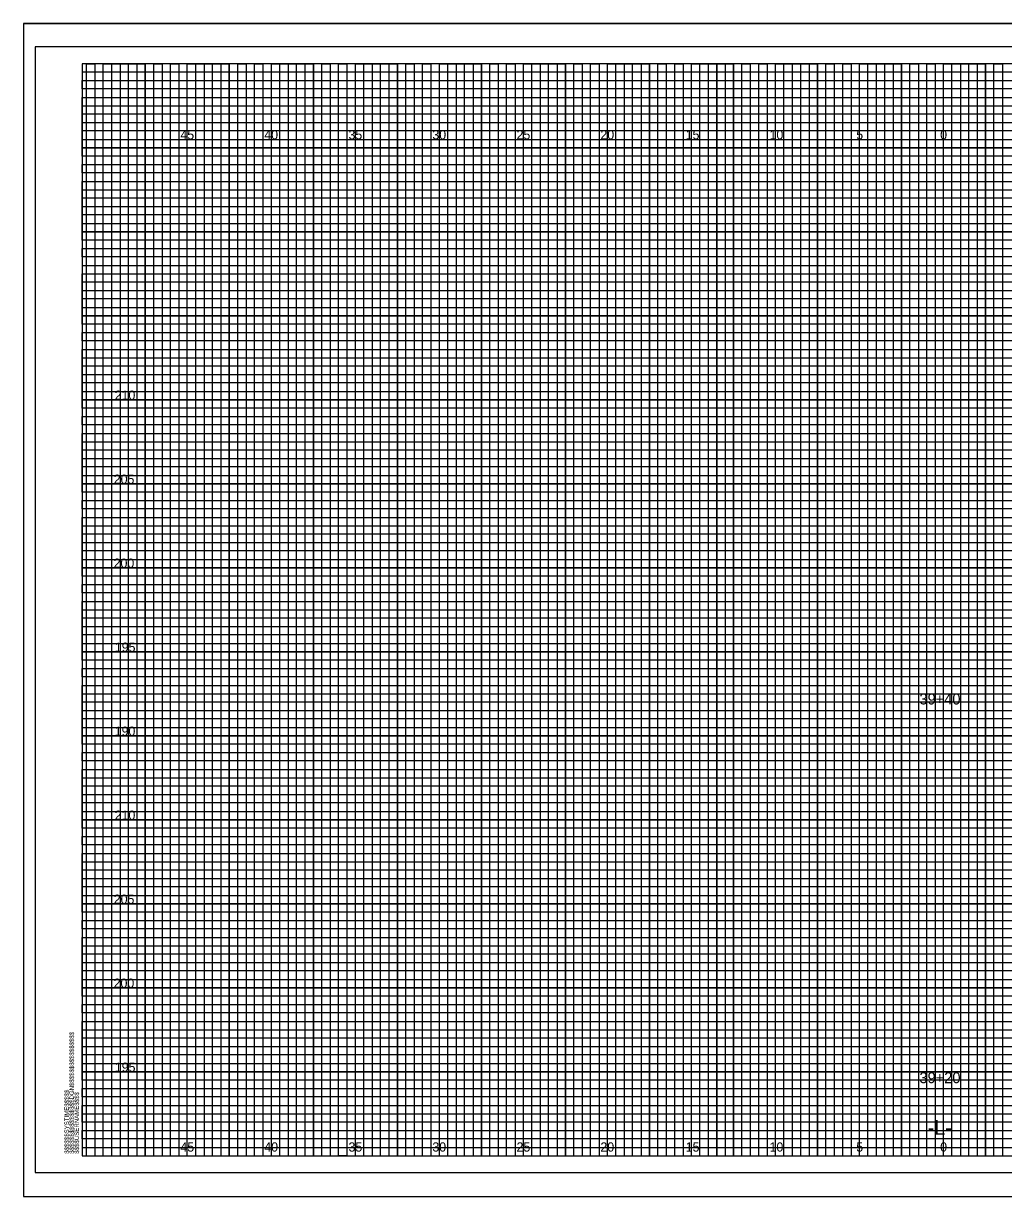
# Model space of a CAD drawing. Extents: x -4 to 103, y -2 to 6583.
# Drawn here: x -3.5 to 54.8, y 2901.4 to 2971.2 of the extents above; entities that cross this region are included whole.
import ezdxf

# ---------------------------------------------------------------- set-up
doc = ezdxf.new("R2010")
doc.units = 0
for name, color, linetype in [('Prop XS Alignment Label', 7, 'Continuous'), ('Prop XS Elevation Labels', 7, 'Continuous'), ('Prop XS Offset Labels', 7, 'Continuous'), ('Prop XS Station Labels', 7, 'Continuous'), ('Sheet Cross Section CELL', 7, 'Continuous'), ('Sheet Cross Section Grid Major CELL', 7, 'Continuous'), ('Sheet Cross Section Grid Middle CELL', 7, 'Continuous'), ('Sheet Cutting Line CELL', 7, 'Continuous'), ('Sheet DOT Grid CELL', 7, 'Continuous'), ('Sheet Plot Border Inside CELL', 7, 'Continuous'), ('Sheet Plot Border Outside CELL', 7, 'Continuous')]:
    doc.layers.add(name, color=color, linetype=linetype)

msp = doc.modelspace()

# ---------------------------------------------------------------- linework, layer by layer
at = {"layer": 'Sheet Cross Section CELL'}
msp.add_lwpolyline([(102.5, 2968.825), (0, 2968.825), (0, 2903.825), (102.5, 2903.825)], close=True, dxfattribs=at)
at = {"layer": 'Sheet Cross Section Grid Major CELL'}
for points in [[(1.25, 2903.825), (1.25, 2968.825), (3.75, 2968.825), (3.75, 2903.825), (6.25, 2903.825), (6.25, 2968.825), (8.75, 2968.825), (8.75, 2903.825), (11.25, 2903.825), (11.25, 2968.825), (13.75, 2968.825), (13.75, 2903.825), (16.25, 2903.825), (16.25, 2968.825), (18.75, 2968.825), (18.75, 2903.825), (21.25, 2903.825), (21.25, 2968.825), (23.75, 2968.825), (23.75, 2903.825), (26.25, 2903.825), (26.25, 2968.825), (28.75, 2968.825), (28.75, 2903.825), (31.25, 2903.825), (31.25, 2968.825), (33.75, 2968.825), (33.75, 2903.825), (36.25, 2903.825), (36.25, 2968.825), (38.75, 2968.825), (38.75, 2903.825), (41.25, 2903.825), (41.25, 2968.825), (43.75, 2968.825), (43.75, 2903.825), (46.25, 2903.825), (46.25, 2968.825), (48.75, 2968.825), (48.75, 2903.825), (51.25, 2903.825), (51.25, 2968.825), (53.75, 2968.825), (53.75, 2903.825)], [(102.5, 2963.825), (0, 2963.825), (0, 2966.325), (74.25, 2966.325)], [(102.5, 2958.825), (0, 2958.825), (0, 2961.325), (102.5, 2961.325)], [(102.5, 2953.825), (0, 2953.825), (0, 2956.325), (102.5, 2956.325)], [(102.5, 2948.825), (0, 2948.825), (0, 2951.325), (102.5, 2951.325)], [(102.5, 2943.825), (0, 2943.825), (0, 2946.325), (102.5, 2946.325)], [(102.5, 2938.825), (0, 2938.825), (0, 2941.325), (102.5, 2941.325)], [(102.5, 2933.825), (0, 2933.825), (0, 2936.325), (102.5, 2936.325)], [(102.5, 2928.825), (0, 2928.825), (0, 2931.325), (102.5, 2931.325)], [(102.5, 2923.825), (0, 2923.825), (0, 2926.325), (102.5, 2926.325)], [(102.5, 2918.825), (0, 2918.825), (0, 2921.325), (102.5, 2921.325)], [(102.5, 2913.825), (0, 2913.825), (0, 2916.325), (102.5, 2916.325)], [(102.5, 2908.825), (0, 2908.825), (0, 2911.325), (102.5, 2911.325)], [(0, 2906.325), (102.5, 2906.325)]]:
    msp.add_lwpolyline(points, dxfattribs=at)
at = {"layer": 'Sheet Cross Section Grid Middle CELL'}
for points in [[(0, 2965.825), (0, 2966.825), (74.25, 2966.825), (74.25, 2967.325), (0, 2967.325), (0, 2967.825), (74.25, 2967.825), (74.25, 2968.325), (0, 2968.325)], [(0.25, 2903.825), (0.25, 2968.825), (0.75, 2968.825), (0.75, 2903.825), (1.75, 2903.825), (1.75, 2968.825), (2.25, 2968.825), (2.25, 2903.825), (2.75, 2903.825), (2.75, 2968.825), (3.25, 2968.825), (3.25, 2903.825), (4.25, 2903.825), (4.25, 2968.825), (4.75, 2968.825), (4.75, 2903.825), (5.25, 2903.825), (5.25, 2968.825), (5.75, 2968.825), (5.75, 2903.825), (6.75, 2903.825), (6.75, 2968.825), (7.25, 2968.825), (7.25, 2903.825), (7.75, 2903.825), (7.75, 2968.825), (8.25, 2968.825), (8.25, 2903.825), (9.25, 2903.825), (9.25, 2968.825), (9.75, 2968.825), (9.75, 2903.825), (10.25, 2903.825), (10.25, 2968.825), (10.75, 2968.825), (10.75, 2903.825), (11.75, 2903.825), (11.75, 2968.825), (12.25, 2968.825), (12.25, 2903.825), (12.75, 2903.825), (12.75, 2968.825), (13.25, 2968.825), (13.25, 2903.825), (14.25, 2903.825), (14.25, 2968.825), (14.75, 2968.825), (14.75, 2903.825), (15.75, 2903.825), (15.25, 2903.825), (15.25, 2968.825), (15.75, 2968.825), (15.75, 2903.825), (16.75, 2903.825), (16.75, 2968.825), (17.25, 2968.825), (17.25, 2903.825), (17.75, 2903.825), (17.75, 2968.825), (18.25, 2968.825), (18.25, 2903.825), (19.25, 2903.825), (19.25, 2968.825), (19.75, 2968.825), (19.75, 2903.825), (20.25, 2903.825), (20.25, 2968.825), (20.75, 2968.825), (20.75, 2903.825), (21.75, 2903.825), (21.75, 2968.825), (22.25, 2968.825), (22.25, 2903.825), (22.75, 2903.825), (22.75, 2968.825), (23.25, 2968.825), (23.25, 2903.825), (24.25, 2903.825), (24.25, 2968.825), (24.75, 2968.825), (24.75, 2903.825), (25.25, 2903.825), (25.25, 2968.825), (25.75, 2968.825), (25.75, 2903.825), (26.75, 2903.825), (26.75, 2968.825), (27.25, 2968.825), (27.25, 2903.825), (27.75, 2903.825), (27.75, 2968.825), (28.25, 2968.825), (28.25, 2903.825), (29.25, 2903.825), (29.25, 2968.825), (29.75, 2968.825), (29.75, 2903.825), (30.25, 2903.825), (30.25, 2968.825), (30.75, 2968.825), (30.75, 2903.825)], [(30.75, 2903.825), (31.75, 2903.825), (31.75, 2968.825), (32.25, 2968.825), (32.25, 2903.825), (32.75, 2903.825), (32.75, 2968.825), (33.25, 2968.825), (33.25, 2903.825), (34.25, 2903.825), (34.25, 2968.825), (34.75, 2968.825), (34.75, 2903.825), (35.25, 2903.825), (35.25, 2968.825), (35.75, 2968.825), (35.75, 2903.825), (36.75, 2903.825), (36.75, 2968.825), (37.25, 2968.825), (37.25, 2903.825), (37.75, 2903.825), (37.75, 2968.825), (37.75, 2903.825)], [(38.25, 2968.825), (38.25, 2903.825), (39.25, 2903.825), (39.25, 2968.825), (39.75, 2968.825), (39.75, 2903.825), (40.25, 2903.825), (40.25, 2968.825), (40.75, 2968.825), (40.75, 2903.825), (41.75, 2903.825), (41.75, 2968.825), (42.25, 2968.825), (42.25, 2903.825), (42.75, 2903.825), (42.75, 2968.825), (43.25, 2968.825), (43.25, 2903.825), (43.75, 2903.825), (44.25, 2903.825), (44.25, 2968.825), (44.75, 2968.825), (44.75, 2903.825), (45.25, 2903.825), (45.25, 2968.825), (45.75, 2968.825), (45.75, 2903.825), (46.75, 2903.825), (46.75, 2968.825), (47.25, 2968.825), (47.25, 2903.825), (47.75, 2903.825), (47.75, 2968.825), (48.25, 2968.825), (48.25, 2903.825), (49.25, 2903.825), (49.25, 2968.825), (49.75, 2968.825), (49.75, 2903.825), (50.25, 2903.825), (50.25, 2968.825), (50.75, 2968.825), (50.75, 2903.825), (51.75, 2903.825), (51.75, 2968.825), (52.25, 2968.825), (52.25, 2903.825), (52.75, 2903.825), (52.75, 2968.825), (53.25, 2968.825), (53.25, 2903.825), (54.25, 2903.825), (54.25, 2968.825), (54.75, 2968.825), (54.75, 2903.825), (55.25, 2903.825)], [(102.5, 2965.825), (0, 2965.825)], [(102.5, 2964.825), (0, 2964.825), (0, 2965.325), (102.5, 2965.325)], [(102.5, 2963.325), (0, 2963.325), (0, 2964.325), (102.5, 2964.325)], [(102.5, 2962.325), (0, 2962.325), (0, 2962.825), (102.5, 2962.825)], [(102.5, 2960.825), (0, 2960.825), (0, 2961.825), (102.5, 2961.825)], [(102.5, 2959.825), (0, 2959.825), (0, 2960.325), (102.5, 2960.325)], [(102.5, 2958.325), (0, 2958.325), (0, 2959.325), (102.5, 2959.325)], [(102.5, 2957.325), (0, 2957.325), (0, 2957.825), (102.5, 2957.825)], [(0, 2956.825), (102.5, 2956.825)], [(102.5, 2955.825), (0, 2955.825)], [(102.5, 2954.825), (0, 2954.825), (0, 2955.325), (102.5, 2955.325)], [(102.5, 2953.325), (0, 2953.325), (0, 2954.325), (102.5, 2954.325)], [(102.5, 2952.325), (0, 2952.325), (0, 2952.825), (102.5, 2952.825)], [(102.5, 2950.825), (0, 2950.825), (0, 2951.825), (102.5, 2951.825)], [(102.5, 2949.825), (0, 2949.825), (0, 2950.325), (102.5, 2950.325)], [(102.5, 2948.325), (0, 2948.325), (0, 2949.325), (102.5, 2949.325)], [(102.5, 2947.325), (0, 2947.325), (0, 2947.825), (102.5, 2947.825)], [(102.5, 2945.825), (0, 2945.825), (0, 2946.825), (102.5, 2946.825)], [(102.5, 2944.825), (0, 2944.825), (0, 2945.325), (102.5, 2945.325)], [(102.5, 2943.325), (0, 2943.325), (0, 2944.325), (102.5, 2944.325)], [(102.5, 2942.325), (0, 2942.325), (0, 2942.825), (102.5, 2942.825)], [(102.5, 2940.825), (0, 2940.825), (0, 2941.825), (102.5, 2941.825)], [(102.5, 2939.825), (0, 2939.825), (0, 2940.325), (102.5, 2940.325)], [(102.5, 2938.325), (0, 2938.325), (0, 2939.325), (102.5, 2939.325)], [(102.5, 2937.325), (0, 2937.325), (0, 2937.825), (102.5, 2937.825)], [(102.5, 2935.825), (0, 2935.825), (0, 2936.825), (102.5, 2936.825)], [(102.5, 2934.825), (0, 2934.825), (0, 2935.325)], [(0, 2935.325), (102.5, 2935.325)], [(102.5, 2933.325), (0, 2933.325), (0, 2934.325), (102.5, 2934.325)], [(102.5, 2932.325), (0, 2932.325), (0, 2932.825), (102.5, 2932.825)], [(102.5, 2930.825), (0, 2930.825), (0, 2931.825), (102.5, 2931.825)], [(102.5, 2929.825), (0, 2929.825), (0, 2930.325), (102.5, 2930.325)], [(102.5, 2928.325), (0, 2928.325), (0, 2929.325), (102.5, 2929.325)], [(102.5, 2927.325), (0, 2927.325), (0, 2927.825), (102.5, 2927.825)], [(102.5, 2925.825), (0, 2925.825), (0, 2926.825), (102.5, 2926.825)], [(102.5, 2924.825), (0, 2924.825), (0, 2925.325), (102.5, 2925.325)], [(102.5, 2923.325), (0, 2923.325), (0, 2924.325), (102.5, 2924.325)], [(102.5, 2922.325), (0, 2922.325), (0, 2922.825), (102.5, 2922.825)], [(102.5, 2920.825), (0, 2920.825), (0, 2921.825), (102.5, 2921.825)], [(102.5, 2919.825), (0, 2919.825), (0, 2920.325), (102.5, 2920.325)], [(102.5, 2918.325), (0, 2918.325), (0, 2919.325), (102.5, 2919.325)], [(102.5, 2917.325), (0, 2917.325), (0, 2917.825), (102.5, 2917.825)], [(102.5, 2915.825), (0, 2915.825), (0, 2916.825), (102.5, 2916.825)], [(102.5, 2914.825), (0, 2914.825), (0, 2915.325), (102.5, 2915.325)], [(102.5, 2913.325), (0, 2913.325), (0, 2914.325), (102.5, 2914.325)], [(102.5, 2912.325), (0, 2912.325), (0, 2912.825), (102.5, 2912.825)], [(102.5, 2910.825), (0, 2910.825), (0, 2911.825), (102.5, 2911.825)], [(102.5, 2909.825), (0, 2909.825), (0, 2910.325), (102.5, 2910.325)], [(102.5, 2908.325), (0, 2908.325), (0, 2909.325), (102.5, 2909.325)], [(102.5, 2907.325), (0, 2907.325), (0, 2907.825), (102.5, 2907.825)], [(102.5, 2905.825), (0, 2905.825), (0, 2906.825), (102.5, 2906.825)], [(102.5, 2904.825), (0, 2904.825), (0, 2905.325), (102.5, 2905.325)], [(0, 2904.325), (102.5, 2904.325)]]:
    msp.add_lwpolyline(points, dxfattribs=at)
at = {"layer": 'Sheet Cutting Line CELL'}
for p, q in [((-3.5, 2971.225), (103.4, 2971.225)), ((-3.5, 2971.225), (-3.5, 2901.4)), ((-3.5, 2901.4), (103.4, 2901.4))]:
    msp.add_line(p, q, dxfattribs=at)
at = {"layer": 'Sheet DOT Grid CELL'}
for p, q in [((1.25, 2903.825), (1.25, 2968.825)), ((3.75, 2903.825), (3.75, 2968.825)), ((6.25, 2903.825), (6.25, 2968.825)), ((8.75, 2903.825), (8.75, 2968.825)), ((11.25, 2903.825), (11.25, 2968.825)), ((13.75, 2903.825), (13.75, 2968.825)), ((16.25, 2903.825), (16.25, 2968.825)), ((18.75, 2903.825), (18.75, 2968.825)), ((21.25, 2903.825), (21.25, 2968.825)), ((23.75, 2903.825), (23.75, 2968.825)), ((26.25, 2903.825), (26.25, 2968.825)), ((28.75, 2903.825), (28.75, 2968.825)), ((31.25, 2903.825), (31.25, 2968.825)), ((33.75, 2903.825), (33.75, 2968.825)), ((36.25, 2903.825), (36.25, 2968.825)), ((38.75, 2903.825), (38.75, 2968.825)), ((41.25, 2903.825), (41.25, 2968.825)), ((43.75, 2903.825), (43.75, 2968.825)), ((46.25, 2903.825), (46.25, 2968.825)), ((48.75, 2903.825), (48.75, 2968.825)), ((51.25, 2903.825), (51.25, 2968.825)), ((53.75, 2903.825), (53.75, 2968.825)), ((0, 2966.325), (74.25, 2966.325)), ((0, 2963.825), (102.5, 2963.825)), ((0, 2961.325), (102.5, 2961.325)), ((0, 2958.825), (102.5, 2958.825)), ((0, 2956.325), (102.5, 2956.325)), ((0, 2953.825), (102.5, 2953.825)), ((0, 2951.325), (102.5, 2951.325)), ((0, 2948.825), (102.5, 2948.825)), ((0, 2946.325), (102.5, 2946.325)), ((0, 2943.825), (102.5, 2943.825)), ((0, 2941.325), (102.5, 2941.325)), ((0, 2938.825), (102.5, 2938.825)), ((0, 2936.325), (102.5, 2936.325)), ((0, 2933.825), (102.5, 2933.825)), ((0, 2931.325), (102.5, 2931.325)), ((0, 2928.825), (102.5, 2928.825)), ((0, 2926.325), (102.5, 2926.325)), ((0, 2923.825), (102.5, 2923.825)), ((0, 2921.325), (102.5, 2921.325)), ((0, 2918.825), (102.5, 2918.825)), ((0, 2916.325), (102.5, 2916.325)), ((0, 2913.825), (102.5, 2913.825)), ((0, 2911.325), (102.5, 2911.325)), ((0, 2908.825), (102.5, 2908.825)), ((0, 2906.325), (102.5, 2906.325))]:
    msp.add_line(p, q, dxfattribs=at)
at = {"layer": 'Sheet Plot Border Inside CELL'}
msp.add_lwpolyline([(103, 2969.825), (-2.8, 2969.825), (-2.8, 2902.825), (103, 2902.825)], close=True, dxfattribs=at)
at = {"layer": 'Sheet Plot Border Outside CELL'}
msp.add_lwpolyline([(103.4, 2971.225), (-3.5, 2971.225), (-3.5, 2901.4), (103.4, 2901.4)], close=True, dxfattribs=at)

# ---------------------------------------------------------------- texts
at = {"layer": 'Prop XS Alignment Label'}
msp.add_text('-L-', height=0.875, dxfattribs=at).set_placement((50.307, 2905.075))
at = {"layer": 'Prop XS Elevation Labels'}
for s, p in [('210', (1.93, 2948.825)), ('205', (1.872, 2943.825)), ('200', (1.864, 2938.825)), ('195', (1.938, 2933.825)), ('190', (1.93, 2928.825)), ('210', (1.93, 2923.825)), ('205', (1.872, 2918.825)), ('200', (1.864, 2913.825)), ('195', (1.938, 2908.825))]:
    msp.add_text(s, height=0.55, dxfattribs=at).set_placement(p)
at = {"layer": 'Prop XS Offset Labels'}
for s, p in [('45', (5.84, 2964.325)), ('40', (10.831, 2964.325)), ('35', (15.84, 2964.325)), ('30', (20.831, 2964.325)), ('25', (25.84, 2964.325)), ('20', (30.831, 2964.325)), ('15', (35.906, 2964.325)), ('10', (40.897, 2964.325)), ('5', (46.057, 2964.325)), ('0', (51.049, 2964.325)), ('0', (51.049, 2964.325)), ('45', (5.84, 2904.075)), ('40', (10.831, 2904.075)), ('35', (15.84, 2904.075)), ('30', (20.831, 2904.075)), ('25', (25.84, 2904.075)), ('20', (30.831, 2904.075)), ('15', (35.906, 2904.075)), ('10', (40.897, 2904.075)), ('5', (46.057, 2904.075)), ('0', (51.049, 2904.075)), ('0', (51.049, 2904.075))]:
    msp.add_text(s, height=0.55, dxfattribs=at).set_placement(p)
at = {"layer": 'Prop XS Station Labels'}
for s, p in [('39+40', (49.816, 2930.689)), ('39+20', (49.816, 2908.147))]:
    msp.add_text(s, height=0.65, dxfattribs=at).set_placement(p)
at = {"layer": 'Sheet Cross Section CELL'}
for s, p in [('$$$$$$$$$$$$$$$$DGN$$$$$$$$$$$$$$$$', (-0.5, 2903.95)), ('$$$$$$SYSTIME$$$$$', (-0.797, 2903.95)), ('$$$$USERNAME$$$$', (-0.2, 2903.95))]:
    msp.add_text(s, height=0.2625, rotation=90, dxfattribs=at).set_placement(p)
at = {"layer": 'Sheet Cross Section Grid Major CELL'}
msp.add_text('040397', height=0.0025, rotation=90, dxfattribs=at).set_placement((-0.001, 2968.811))

doc.saveas('drawing.dxf')
